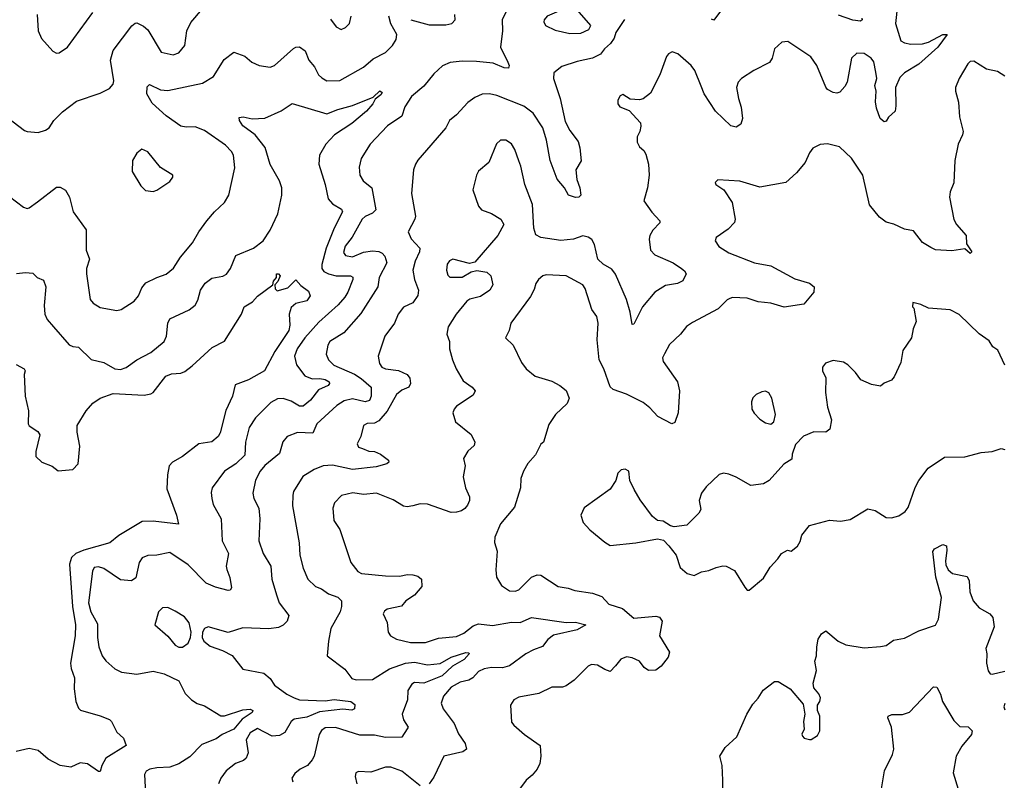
# Model space of a CAD drawing. Extents: x 2133489 to 2292442, y 756223 to 916462.
# Tile 267 of 463: x 2210934 to 2216322, y 877574 to 881736. Entities that reach past the tile are written whole.
import ezdxf

# ---------------------------------------------------------------- set-up
doc = ezdxf.new("R2010")
doc.units = 0

msp = doc.modelspace()

# ---------------------------------------------------------------- linework, layer by layer
at = {"layer": '0CON20XD'}
for points in [[(2213606.7, 881803.3), (2213573.6, 881735), (2213575.6, 881675), (2213565.6, 881585), (2213605.7, 881504.3), (2213612.2, 881485), (2213608.9, 881471.1), (2213585, 881472.9), (2213525, 881498.5), (2213433.3, 881506.7), (2213355, 881508.2), (2213288.9, 881501.1), (2213247.3, 881482.7), (2213199.8, 881440.2), (2213145, 881373.1), (2213078.1, 881315), (2213041.2, 881258.8), (2213025, 881208.6), (2212945.8, 881155), (2212851.4, 881055), (2212803.4, 880976.6), (2212791.7, 880928.3), (2212795.5, 880885.5), (2212814.3, 880855), (2212861.2, 880815), (2212881.9, 880695), (2212865, 880676.9), (2212825, 880659.6), (2212807.9, 880645), (2212753.5, 880546.5), (2212715, 880497.5), (2212705, 880462.5), (2212716, 880445), (2212755, 880438.2), (2212815, 880464.1), (2212865, 880471.6), (2212898.3, 880468.3), (2212917.8, 880457.8), (2212931.2, 880441.2), (2212942.3, 880405), (2212901.5, 880325), (2212892.9, 880275), (2212801.5, 880128.5), (2212707.4, 880022.6), (2212631.9, 879975), (2212620.9, 879955), (2212610.4, 879905), (2212623.5, 879875), (2212652.2, 879845), (2212766.4, 879796.4), (2212803.3, 879773.3), (2212857.5, 879725), (2212856.7, 879675), (2212848.3, 879651.7), (2212825, 879644.3), (2212755, 879661.8), (2212709.1, 879650.9), (2212668.9, 879625), (2212560, 879525), (2212537.3, 879472.7), (2212455, 879477.1), (2212398, 879455), (2212373.8, 879426.2), (2212355, 879362.5), (2212275, 879297.3), (2212250, 879265), (2212224.7, 879215.3), (2212210, 879145), (2212215.6, 879115), (2212243.4, 879063.4), (2212248.1, 879005), (2212242.2, 878885), (2212265.5, 878815), (2212308.1, 878745), (2212313.5, 878675), (2212338.5, 878588.5), (2212354.3, 878545), (2212405.8, 878475), (2212397.1, 878445), (2212375, 878421.9), (2212350.2, 878409.8), (2212297.8, 878402.2), (2212155, 878408.2), (2212075, 878382.2), (2211965, 878413.8), (2211946.1, 878403.9), (2211933.8, 878385), (2211932, 878355), (2211940.8, 878335), (2211977, 878307), (2212043.7, 878283.7), (2212096.8, 878256.8), (2212155, 878182), (2212269.7, 878159.7), (2212305, 878131.2), (2212328.8, 878095), (2212396.2, 878045), (2212436.7, 878025), (2212465, 878014.5), (2212605, 878009.5), (2212655, 878016.7), (2212745.4, 878005.4), (2212768.2, 877988.2), (2212766, 877964), (2212751.7, 877958.3), (2212702.4, 877962.4), (2212575, 877949.2), (2212505, 877919.2), (2212435, 877907.5), (2212419.7, 877895), (2212384.7, 877835.3), (2212355, 877818.2), (2212315, 877815.3), (2212235, 877856.7), (2212195, 877833.3), (2212173.8, 877795), (2212183.5, 877725), (2212172.9, 877695), (2212158.1, 877681.9), (2212115, 877665.4), (2212063.5, 877626.5), (2212034, 877586), (2212021.1, 877555)], [(2215736.9, 881815), (2215725.7, 881714.3), (2215755, 881620), (2215775, 881608.9), (2215811.2, 881601.2), (2215875, 881604), (2215906.4, 881613.6), (2215985, 881655.4), (2216008.8, 881655), (2215957.8, 881585), (2215855, 881492.5), (2215775, 881444.4), (2215750.2, 881419.8), (2215726.9, 881365), (2215728.8, 881265), (2215723.8, 881235), (2215688.3, 881201.7), (2215675, 881180), (2215665, 881177.5), (2215642.5, 881195), (2215622.4, 881252.4), (2215616.4, 881286.4), (2215620, 881345), (2215612.5, 881375), (2215624.4, 881415), (2215619.7, 881449.7), (2215607.8, 881505), (2215594, 881525), (2215555, 881551.4), (2215515, 881552.5), (2215485.8, 881525), (2215462, 881395), (2215449.7, 881370.3), (2215421.2, 881338.8), (2215405, 881334), (2215385, 881338), (2215355, 881353.8), (2215345, 881366.7), (2215295.7, 881485), (2215262.6, 881532.6), (2215137, 881617), (2215105, 881613.8), (2215065, 881576.7), (2215051.2, 881525), (2215037.5, 881502.5), (2214951.3, 881458.7), (2214883.8, 881415), (2214865, 881393.3), (2214857.1, 881365), (2214866.7, 881305), (2214882.7, 881257.3), (2214890, 881195), (2214880, 881165), (2214855, 881148), (2214825, 881156), (2214740.8, 881235), (2214679.5, 881329.5), (2214662.2, 881372.2), (2214627.8, 881457.8), (2214609.2, 881485), (2214535, 881548.8), (2214505, 881560), (2214485, 881550), (2214474, 881535), (2214437.5, 881435), (2214385, 881333.3), (2214345, 881303.3), (2214325, 881297.5), (2214275, 881301.2), (2214233.9, 881326.1), (2214220.5, 881319.5), (2214206.7, 881295), (2214207.5, 881275), (2214218.3, 881258.3), (2214269.2, 881239.2), (2214331.2, 881171.2), (2214333.6, 881153.6), (2214328, 881125), (2214312.5, 881095), (2214312.5, 881065), (2214325, 881040), (2214349.5, 881019.5), (2214360.5, 881000.5), (2214375.6, 880945), (2214379.1, 880885), (2214370, 880815), (2214348.8, 880745), (2214392.6, 880682.6), (2214436, 880635), (2214436, 880625), (2214399.2, 880585), (2214382.5, 880555), (2214379.2, 880535), (2214385.7, 880475), (2214409.1, 880449.1), (2214510, 880405), (2214555, 880374.4), (2214571.8, 880361.8), (2214581.4, 880345), (2214562.3, 880307.7), (2214532.7, 880292.7), (2214468.3, 880281.7), (2214410, 880245), (2214342, 880165), (2214295, 880070), (2214285, 880067.5), (2214275.4, 880135), (2214255.3, 880205), (2214195, 880344), (2214175, 880370), (2214127.6, 880397.6), (2214097.3, 880425), (2214080, 880505), (2214065, 880532.9), (2214045, 880545.6), (2214015, 880552.9), (2213965.3, 880534.7), (2213895, 880528.2), (2213785, 880543.5), (2213758.5, 880558.5), (2213746.5, 880595), (2213740.8, 880725), (2213698.9, 880835), (2213677.1, 880935), (2213664.5, 880964.5), (2213644.3, 881025), (2213625, 881056), (2213595, 881076), (2213565, 881076.2), (2213543.2, 881056.8), (2213502, 880955), (2213445, 880906.7), (2213434, 880885), (2213414, 880805), (2213444, 880715), (2213461.2, 880695), (2213515.4, 880675.4), (2213566.2, 880645), (2213583.3, 880615), (2213550.8, 880555), (2213425, 880409.4), (2213395, 880401.1), (2213305, 880425.5), (2213285, 880416.9), (2213272.7, 880397.3), (2213269.6, 880365), (2213277.3, 880337.3), (2213286.8, 880326.8), (2213355, 880326.8), (2213405, 880356), (2213435.8, 880364.2), (2213490, 880355), (2213512.9, 880335), (2213523.1, 880285), (2213506.9, 880255), (2213455, 880221.1), (2213397.3, 880207.3), (2213380, 880195), (2213321.5, 880125), (2213278.6, 880055), (2213270.8, 880015), (2213285.6, 879975.6), (2213286.7, 879935), (2213301.4, 879875), (2213323.1, 879825), (2213360.5, 879760.5), (2213410, 879725), (2213425.8, 879705), (2213415, 879682), (2213325, 879621.4), (2213310.6, 879605), (2213304.2, 879585), (2213319.4, 879535), (2213405, 879465.8), (2213424.3, 879425), (2213420, 879405), (2213385.7, 879375), (2213363.1, 879335), (2213372, 879295), (2213360, 879235), (2213373.3, 879175), (2213396, 879125), (2213395.8, 879105), (2213385, 879078.8), (2213369.3, 879060.7), (2213351.9, 879048.1), (2213325, 879040.6), (2213295, 879040), (2213165, 879085.6), (2213125, 879087.5), (2213084.5, 879075.5), (2213055, 879070.6), (2213035, 879074.3), (2212977.9, 879107.9), (2212885.8, 879144.2), (2212815, 879137.8), (2212756.4, 879146.4), (2212695, 879132.9), (2212657, 879093), (2212646.8, 879063.2), (2212652.9, 878995), (2212685, 878946.7), (2212745.5, 878765.5), (2212785, 878717.1), (2212805, 878705.7), (2212935, 878692.9), (2213015, 878690), (2213055, 878699.2), (2213085, 878698), (2213111.7, 878691.7), (2213133.3, 878675), (2213133.8, 878635), (2213095, 878586.7), (2213046.7, 878555), (2213024.1, 878525.9), (2212945, 878510), (2212930.5, 878499.5), (2212923.3, 878485), (2212945, 878437.5), (2212950.8, 878385), (2212962.5, 878365), (2212996.2, 878346.2), (2213071.8, 878328.2), (2213155, 878327.1), (2213225, 878350.9), (2213325, 878361.4), (2213365, 878378.2), (2213415, 878418.2), (2213445, 878430), (2213521.3, 878421.3), (2213625, 878438.5), (2213672.2, 878437.8), (2213735, 878464.4), (2213925, 878438), (2213975, 878439.3), (2214032.5, 878425), (2213985, 878396.8), (2213855, 878367.5), (2213824.5, 878345), (2213794.7, 878305.3), (2213745, 878287.8), (2213703.3, 878265), (2213615, 878200), (2213575, 878188.7), (2213515, 878190.9), (2213475, 878184.6), (2213445, 878168.9), (2213414.2, 878135), (2213392.5, 878122.5), (2213345, 878110.4), (2213295.8, 878084.2), (2213252.7, 878035), (2213240.8, 877995), (2213250.9, 877965), (2213310.9, 877885), (2213335, 877828), (2213371.9, 877775), (2213379.2, 877745), (2213359.6, 877730.4), (2213254.4, 877705.6), (2213199.5, 877590.5), (2213174, 877555)], [(2210836.7, 881225), (2210960.3, 881130.3), (2210975, 881124), (2211035, 881118.8), (2211075, 881130.8), (2211095.5, 881144.5), (2211120.8, 881185), (2211167.4, 881232.6), (2211245, 881290), (2211375, 881334), (2211425, 881358.8), (2211445, 881383.3), (2211448.3, 881401.7), (2211431.5, 881515), (2211445, 881568), (2211547.3, 881702.7), (2211565, 881717.1), (2211575, 881718.1), (2211610.9, 881700.9), (2211635, 881680), (2211708.8, 881558.8), (2211773.8, 881543.8), (2211805, 881554.4), (2211836.9, 881595), (2211848.9, 881675), (2211869.8, 881720.2), (2211934, 881796)], [(2211030, 881765), (2211034.4, 881675), (2211053.4, 881633.4), (2211115, 881563.3), (2211135, 881553.3), (2211150, 881555), (2211195, 881586.2), (2211333.9, 881776.1)], [(2212328, 881485), (2212432.4, 881577.6), (2212445, 881585.7), (2212465, 881587.1), (2212495.6, 881565), (2212515.6, 881515), (2212547.4, 881477.4), (2212568.6, 881435), (2212587.2, 881417.2), (2212615, 881401.4), (2212685, 881402.5), (2212815, 881475.6), (2212868.3, 881521.7), (2212935, 881556.9), (2212973.1, 881595), (2212993.3, 881626.7), (2212998.1, 881655), (2212964.2, 881714.2), (2212954.4, 881755.6)], [(2212635, 881738), (2212665, 881696), (2212693.2, 881683.2), (2212717.6, 881692.4), (2212738.6, 881715), (2212747.8, 881755)], [(2213075, 881736), (2213175, 881708.7), (2213265, 881707.7), (2213298, 881715), (2213316.4, 881735), (2213315.5, 881765)], [(2213945, 881660), (2214005, 881662), (2214048.3, 881681.7), (2214058.8, 881705), (2213997.5, 881775), (2213966.1, 881793.9), (2213934.2, 881795.8), (2213885, 881782.9), (2213820, 881755), (2213804, 881735), (2213802, 881725), (2213812, 881705), (2213865, 881678.6), (2213945, 881660)], [(2214775, 881790), (2214733, 881733), (2214719.5, 881739.5)], [(2215541.9, 881745), (2215544, 881735), (2215535, 881727.5), (2215493, 881733), (2215415, 881761.4)], [(2214243.2, 881736.8), (2214196.7, 881665), (2214186.7, 881635), (2214167.5, 881605), (2214133.6, 881576.4), (2214112.3, 881547.7), (2214067.5, 881525), (2213985, 881508.1), (2213900.4, 881479.6), (2213857.1, 881445), (2213854.5, 881415), (2213890.9, 881305), (2213919.1, 881179.1), (2213945, 881130), (2213989.2, 881069.2), (2213999.4, 881035), (2214006, 880964), (2213976.7, 880915), (2213982, 880862), (2214000, 880815), (2214004.1, 880775.9), (2213994.4, 880765.6), (2213975, 880762.7), (2213936.7, 880775), (2213915.8, 880815.8), (2213875, 880863.8), (2213836.4, 880965), (2213816.5, 881076.5), (2213797.1, 881145), (2213744.4, 881225), (2213693.4, 881263.4), (2213545, 881321.5), (2213505, 881330.5), (2213465, 881327.8), (2213425, 881310.6), (2213386.3, 881283.7), (2213324.5, 881215.5), (2213286.4, 881183.6), (2213265, 881144), (2213112.9, 880967.1), (2213100, 880945), (2213088.5, 880915), (2213078.2, 880785), (2213099.1, 880660.9), (2213096.4, 880645), (2213060.5, 880575), (2213076.6, 880536.6), (2213123.3, 880485), (2213121.2, 880465), (2213097.9, 880415), (2213085.4, 880365), (2213093.5, 880313.5), (2213115.5, 880255), (2213112.5, 880227.5), (2213085, 880186), (2213035, 880162), (2213004.4, 880125), (2212985.6, 880075), (2212932.9, 880005), (2212895.7, 879895), (2212903.3, 879855), (2212915.7, 879835), (2212935, 879824.7), (2213005.9, 879815.9), (2213053.8, 879795), (2213069.4, 879775), (2213073.1, 879745), (2213064, 879725), (2213025, 879709.5), (2212995.3, 879684.7), (2212945.4, 879594.6), (2212898.6, 879541.4), (2212875, 879527.9), (2212835, 879526.4), (2212815.8, 879515), (2212801.4, 879455), (2212780, 879415), (2212787.5, 879397.5), (2212808.9, 879388.9), (2212845, 879375.6), (2212875, 879372.7), (2212908.3, 879358.2), (2212952, 879325), (2212953.8, 879315), (2212943.3, 879305), (2212885, 879289.3), (2212755.3, 879275.3), (2212645, 879298.6), (2212595, 879294.1), (2212544.7, 879275.3), (2212483.4, 879236.6), (2212433.1, 879155), (2212427.8, 879135), (2212426.2, 879075), (2212462.4, 878872.4), (2212467.1, 878805), (2212485.8, 878735), (2212511.2, 878675), (2212553.4, 878633.4), (2212585, 878620.8), (2212623.8, 878595), (2212675, 878575.7), (2212695.7, 878555), (2212695.6, 878525.6), (2212687.1, 878495), (2212636.7, 878405), (2212624.2, 878335), (2212616.7, 878255), (2212712.6, 878182.6), (2212751.2, 878131.2), (2212775, 878123.8), (2212865, 878124.6), (2212956.8, 878183.2), (2213045, 878214.7), (2213095, 878220), (2213165, 878206.2), (2213235, 878212.3), (2213295, 878247.7), (2213375, 878273.8), (2213392, 878272), (2213394.3, 878265), (2213365.3, 878235), (2213302.1, 878197.9), (2213245, 878144.6), (2213145, 878106.2), (2213095, 878108.1), (2213080.5, 878099.5), (2213057.1, 878065), (2213056.9, 878015), (2213027.1, 877935), (2213033.3, 877905), (2213058.8, 877865), (2213053.8, 877855), (2213025, 877810), (2212935, 877808.5), (2212875, 877820.7), (2212795, 877820.4), (2212662.4, 877862.4), (2212605, 877861.1), (2212585, 877845.5), (2212572.8, 877825), (2212544.6, 877705.4), (2212535, 877686), (2212508, 877655), (2212468.8, 877635), (2212438.8, 877611.2), (2212423.8, 877585), (2212428.8, 877565)], [(2210878.8, 880768.8), (2210955, 880710), (2210975, 880703.3), (2210985, 880706.7), (2211031.4, 880738.6), (2211135, 880818.8), (2211155, 880820), (2211185, 880802.5), (2211206.2, 880765), (2211226, 880685), (2211296.8, 880586.8), (2211296.9, 880475), (2211316.7, 880425), (2211300, 880375), (2211298.6, 880345), (2211319.2, 880205), (2211335.5, 880185.5), (2211375, 880160.8), (2211465, 880144.2), (2211489.7, 880150.3), (2211561.2, 880195), (2211584, 880225), (2211601.7, 880268.3), (2211625, 880296.2), (2211684.1, 880325.9), (2211735, 880343.3), (2211775, 880376), (2211813.9, 880436.1), (2211880, 880515), (2211914.3, 880575.7), (2211958, 880635), (2212000, 880685), (2212053.8, 880735), (2212078, 880775), (2212111.4, 880925), (2212103.1, 880995), (2212093.3, 881015), (2212059.6, 881049.6), (2211945, 881130.4), (2211895, 881149.6), (2211845, 881147.1), (2211815, 881153.6), (2211735, 881210.5), (2211658.3, 881278.3), (2211630, 881330), (2211631.7, 881368.3), (2211645, 881382), (2211705, 881352.5), (2211745, 881349.1), (2211935, 881388.9), (2211995, 881424.2), (2212052.6, 881517.4), (2212105, 881558), (2212165, 881535.5), (2212204, 881504), (2212245, 881485.6), (2212305, 881475.8), (2212328, 881485)], [(2216325, 881427.5), (2216285, 881452), (2216225, 881464.4), (2216155, 881509.2), (2216135, 881507.5), (2216122, 881495), (2216074.2, 881415), (2216054.2, 881365), (2216054.2, 881345), (2216070.8, 881285), (2216075.8, 881205), (2216097.5, 881125), (2216094, 881105), (2216068.8, 881055), (2216051.4, 880965), (2216046.1, 880843.9), (2216026.1, 880793.9), (2216022, 880765), (2216045, 880642.5), (2216061.2, 880615), (2216113.3, 880555), (2216115, 880510), (2216143.3, 880465), (2216135, 880456.7), (2216105, 880482), (2216035, 880470.8), (2215945, 880477.1), (2215919.1, 880489.1), (2215875, 880516), (2215825, 880580.8), (2215775, 880589.2), (2215716.9, 880616.9), (2215675, 880627.1), (2215638.6, 880655), (2215583.3, 880723.3), (2215546.9, 880885), (2215485, 880978.8), (2215419.7, 881039.7), (2215355, 881056.2), (2215315, 881053.8), (2215275, 881032.5), (2215255, 881006.7), (2215232, 880955), (2215185, 880897.5), (2215126.7, 880845), (2214985, 880818.9), (2214875, 880852.9), (2214755, 880860), (2214740, 880845), (2214742.5, 880835), (2214787.5, 880805), (2214832, 880735), (2214850, 880645), (2214845, 880626.7), (2214810.3, 880589.7), (2214745, 880543.3), (2214738.8, 880525), (2214760, 880495), (2214815, 880460.6), (2214955, 880404.6), (2215045, 880389.5), (2215175, 880317.1), (2215256.7, 880295), (2215281.2, 880275), (2215280, 880245), (2215225, 880180), (2215116.5, 880163.5), (2215045, 880184.4), (2214975, 880192.5), (2214915, 880211.4), (2214835, 880215.5), (2214819.1, 880210.9), (2214805, 880203.8), (2214756.6, 880153.4), (2214615, 880079.2), (2214583.6, 880056.4), (2214550.8, 880015), (2214490.6, 879959.4), (2214462, 879908), (2214450.8, 879885), (2214455.7, 879865.7), (2214533.8, 879755), (2214544, 879705), (2214536.9, 879585), (2214518.3, 879531.7), (2214502.5, 879525), (2214425.4, 879565.4), (2214382.6, 879612.6), (2214345, 879640.6), (2214255, 879686.5), (2214182.1, 879712.1), (2214165, 879726.7), (2214130, 879825), (2214104.5, 879875), (2214093.1, 879985), (2214099.4, 880075), (2214092.5, 880112.5), (2214065, 880150), (2214027.5, 880265), (2214015, 880285.6), (2213924.5, 880334.5), (2213815, 880339.2), (2213795.8, 880334.2), (2213773.8, 880315), (2213758.3, 880291.7), (2213749.2, 880259.2), (2213729.2, 880220.8), (2213621.2, 880075), (2213612, 880035), (2213592.5, 879995), (2213634.1, 879954.1), (2213680.3, 879860.3), (2213705.6, 879825.6), (2213755, 879784.4), (2213845, 879757.8), (2213890, 879735), (2213925, 879707.5), (2213940, 879665), (2213930, 879635), (2213866.7, 879575), (2213829.5, 879520.5), (2213800, 879425), (2213785, 879412.5), (2213756.2, 879355), (2213715, 879308), (2213690, 879265), (2213677.1, 879225), (2213674.3, 879175), (2213640.9, 879069.1), (2213565, 878978), (2213533.1, 878905), (2213531.9, 878875), (2213547.4, 878827.4), (2213539.4, 878725), (2213542.9, 878685), (2213570, 878640), (2213615, 878610), (2213645, 878608.1), (2213665, 878616.9), (2213735, 878685.6), (2213765, 878697.8), (2213785, 878696.7), (2213880, 878635), (2213935, 878625.6), (2213971.7, 878611.7), (2214068.7, 878598.7), (2214119.5, 878579.5), (2214157.7, 878537.7), (2214233.4, 878513.4), (2214295, 878461.4), (2214415, 878471.2), (2214435, 878466.7), (2214448.8, 878445), (2214435.8, 878365), (2214489.2, 878275), (2214482.4, 878247.6), (2214445, 878197.5), (2214415, 878175.7), (2214375, 878174.3), (2214351.3, 878191.3), (2214325, 878225.6), (2214285, 878244.5), (2214255, 878249.6), (2214222.6, 878237.4), (2214195, 878200), (2214165, 878170), (2214135, 878179.2), (2214095, 878204), (2214062.7, 878207.3), (2214045, 878198.8), (2213968.8, 878121.2), (2213925, 878091.2), (2213905, 878084), (2213845, 878083.8), (2213775, 878048.8), (2213665, 878028), (2213637.5, 878015), (2213620, 877985), (2213625, 877892.5), (2213637.5, 877875), (2213696.7, 877825), (2213782.5, 877765), (2213786.4, 877706.4), (2213780, 877665), (2213766.2, 877635), (2213738.7, 877601.3), (2213706.2, 877575), (2213668.8, 877525)], [(2211119.2, 880055), (2211205, 879957.5), (2211225, 879947.1), (2211255, 879944.2), (2211325.8, 879875.8), (2211395, 879860), (2211455, 879824.5), (2211485, 879822.5), (2211517.4, 879832.6), (2211575, 879874.5), (2211650.8, 879915), (2211724.5, 879975.5), (2211738.1, 880005), (2211744.5, 880075), (2211755, 880099.2), (2211861.9, 880148.1), (2211895, 880173.1), (2211909.5, 880200.5), (2211923.8, 880255), (2211948.1, 880295), (2211985, 880322.2), (2212045, 880332.5), (2212065, 880344.2), (2212088.1, 880375), (2212116.2, 880445), (2212213.8, 880486.2), (2212266.2, 880525), (2212305, 880583.8), (2212346.8, 880673.2), (2212367.7, 880775), (2212367.5, 880815), (2212355.9, 880855), (2212305, 880942.9), (2212277.4, 881037.4), (2212223.3, 881105), (2212155.6, 881155), (2212136.7, 881185), (2212135, 881200), (2212156.1, 881203.9), (2212206.8, 881193.2), (2212275, 881197.1), (2212365, 881236.9), (2212425, 881278.1), (2212615, 881220.4), (2212675, 881245.3), (2212755, 881266.5), (2212868.3, 881311.7), (2212905, 881346.7), (2212916.7, 881336.7), (2212910.8, 881325), (2212878.8, 881301.2), (2212865.5, 881275), (2212831.8, 881235), (2212752.3, 881167.7), (2212656.5, 881105), (2212609.5, 881055), (2212573.6, 880995), (2212570.9, 880945), (2212606.2, 880835), (2212622.7, 880755), (2212645, 880728.5), (2212695, 880700), (2212701.2, 880685), (2212655.2, 880594.8), (2212611.7, 880485), (2212587, 880397), (2212587.1, 880375), (2212597.8, 880357.8), (2212622.9, 880345), (2212665, 880335.2), (2212744.6, 880334.6), (2212756.8, 880326.8), (2212757.5, 880315), (2212730.3, 880245), (2212713.1, 880216.9), (2212677.5, 880175), (2212570.1, 880079.9), (2212495, 879995.4), (2212451.6, 879935), (2212438, 879895), (2212448, 879848), (2212495, 879787.5), (2212535, 879770), (2212577, 879773), (2212605, 879767.9), (2212627.8, 879755), (2212629.5, 879745), (2212621.1, 879735), (2212568.8, 879711.2), (2212525, 879654.6), (2212485, 879621.8), (2212465, 879620.5), (2212418.8, 879648.8), (2212375, 879663.6), (2212345, 879661.5), (2212308.7, 879641.3), (2212223.4, 879556.6), (2212190.4, 879505), (2212170.4, 879425), (2212166.2, 879353.8), (2212116.7, 879305), (2212055.4, 879265), (2211987.8, 879175), (2211981.4, 879148.6), (2211984.6, 879115), (2211993, 879083), (2212036.7, 879005), (2212041.9, 878885), (2212076.9, 878815), (2212064.3, 878745.7), (2212068.1, 878728.1), (2212084.3, 878684.3), (2212092.5, 878627.5), (2212086.2, 878615), (2212075, 878613.3), (2212005, 878631.4), (2211955, 878652.9), (2211855, 878753.1), (2211755, 878820), (2211685, 878805.6), (2211635, 878803.5), (2211605, 878791.9), (2211587.5, 878765), (2211568.9, 878681.1), (2211545, 878664.4), (2211485, 878670.4), (2211395, 878733.6), (2211365, 878742.2), (2211342.1, 878737.9), (2211332.2, 878717.8), (2211310.8, 878545), (2211323.6, 878495), (2211359.6, 878429.6), (2211359.4, 878355), (2211367.3, 878305), (2211384.6, 878255), (2211405, 878227.5), (2211455, 878183.5), (2211491.2, 878165), (2211575, 878154.6), (2211665, 878170.5), (2211725, 878156.5), (2211805, 878117.5), (2211839.1, 878049.1), (2211873.9, 878013.9), (2211904.7, 877994.7), (2211945, 877980.5), (2212035, 877927.1), (2212055, 877926.7), (2212155, 877960.3), (2212195, 877963.5), (2212210, 877955), (2212206.5, 877945), (2212152.1, 877907.9), (2212105, 877854.2), (2212042.3, 877825), (2212008.4, 877801.6), (2211930.9, 877769.1), (2211865, 877702.2), (2211805, 877664.6), (2211755, 877645.5), (2211685, 877642.1), (2211645.5, 877634.5), (2211625.6, 877624.4), (2211617.1, 877605), (2211623.6, 877465)], [(2211665, 880796.7), (2211685, 880803.3), (2211755, 880850), (2211772.5, 880875), (2211772.5, 880885), (2211705, 880926.7), (2211635, 881012.5), (2211603, 881027), (2211574.2, 881005.8), (2211551.2, 880965), (2211548.8, 880905), (2211596.4, 880826.4), (2211621.7, 880801.7), (2211665, 880796.7)], [(2210917, 880347), (2210965, 880352.5), (2211005, 880348.8), (2211030, 880325), (2211065, 880310), (2211077.3, 880275), (2211068.3, 880171.7), (2211071.5, 880125), (2211085, 880096), (2211119.2, 880055)], [(2210915, 879850), (2210957.5, 879825), (2210963.3, 879815), (2210958, 879795), (2210963.3, 879675), (2210982, 879595), (2210980, 879525), (2210985, 879513.8), (2211032.7, 879482.7), (2211043.8, 879465), (2211022.7, 879372.7), (2211022, 879345), (2211055, 879314), (2211112.5, 879292.5), (2211145, 879267.5), (2211225, 879274.2), (2211254.3, 879305), (2211262.1, 879402.1), (2211248.9, 879478.9), (2211249.1, 879515), (2211297.9, 879595), (2211335, 879637.9), (2211375, 879664.5), (2211445, 879691.2), (2211615, 879681.5), (2211651.7, 879688.3), (2211665, 879696.7), (2211733.8, 879785), (2211765, 879798.7), (2211815, 879802.1), (2211838.3, 879811.7), (2211878.5, 879841.5), (2211987.6, 879942.4), (2212054, 879976), (2212148, 880125), (2212162.5, 880165), (2212207.5, 880192.5), (2212235, 880223.3), (2212320, 880285), (2212322.5, 880305), (2212340, 880325), (2212340, 880345), (2212350, 880345), (2212360, 880335), (2212347, 880303), (2212330, 880285), (2212332.5, 880262.5), (2212342.5, 880252.5), (2212400.7, 880269.3), (2212445, 880312.5), (2212472.1, 880282.1), (2212515, 880251.2), (2212524, 880225), (2212505, 880198), (2212445, 880183.8), (2212419.1, 880160.9), (2212409.4, 880125), (2212412.2, 880065), (2212407.3, 880035), (2212330, 879920), (2212274.3, 879815), (2212185.8, 879765), (2212112.5, 879737.5), (2212097.9, 879675), (2212062.4, 879597.6), (2212031.1, 879475), (2212020, 879455), (2211985, 879425.8), (2211915, 879414.5), (2211825, 879346.2), (2211769.2, 879315), (2211751.4, 879295), (2211742.2, 879245), (2211739.3, 879169.3), (2211791.9, 879025), (2211803.8, 878976.2), (2211665, 878992.5), (2211605, 878989.2), (2211476.6, 878913.4), (2211426.5, 878873.5), (2211285, 878833.8), (2211241.1, 878815), (2211216.8, 878793.2), (2211206.5, 878756.5), (2211222.5, 878525), (2211239.3, 878425), (2211238.2, 878365), (2211211.9, 878215), (2211215.7, 878185), (2211234.4, 878135), (2211231.4, 878075), (2211241.4, 878005), (2211255, 877968.8), (2211267.2, 877957.2), (2211375, 877926.9), (2211425.6, 877905.6), (2211436.2, 877895), (2211465, 877836.7), (2211501.2, 877805), (2211516.7, 877765), (2211405.6, 877695), (2211383.8, 877655), (2211375, 877622.5), (2211365, 877622.5), (2211305, 877664.5), (2211265, 877669.4), (2211214.3, 877645.7), (2211154.5, 877654.5), (2211090.3, 877690.3), (2211035, 877736), (2210985, 877748.1), (2210915, 877731.2)], [(2216324.4, 879845), (2216287.1, 879927.1), (2216258.8, 879945), (2216238.7, 879978.7), (2216185, 880016.7), (2216075, 880123.3), (2216025, 880148.8), (2215907, 880157), (2215865, 880177.5), (2215821.7, 880188.3), (2215820, 880165), (2215827, 880157), (2215840, 880085), (2215823.3, 880045), (2215813.8, 879995), (2215767.5, 879925), (2215755, 879860), (2215718.3, 879781.7), (2215705, 879762.5), (2215665, 879746.2), (2215645, 879730), (2215595, 879738.8), (2215537.5, 879765), (2215506.7, 879805), (2215465, 879846.7), (2215441.7, 879861.7), (2215385, 879871.2), (2215342.7, 879857.3), (2215326.2, 879835), (2215326.2, 879815), (2215346.1, 879776.1), (2215343.9, 879696.1), (2215354.2, 879615), (2215376.1, 879546.1), (2215366.7, 879495), (2215345, 879478.8), (2215278.8, 879481.2), (2215222.7, 879457.3), (2215179.3, 879410.7), (2215160.7, 879359.3), (2215158.3, 879331.7), (2215116.1, 879303.9), (2215035.9, 879214.1), (2215005, 879196.7), (2214935, 879187.5), (2214855, 879233.3), (2214815, 879248.8), (2214785, 879253.8), (2214762.3, 879247.7), (2214690.5, 879179.5), (2214664, 879145), (2214652.5, 879105), (2214661.4, 879055), (2214650.8, 879035), (2214585, 878969.2), (2214515, 878961.2), (2214496.1, 878966.1), (2214455, 878991.2), (2214425, 878996.2), (2214397.3, 879017.3), (2214329.1, 879109.1), (2214295.8, 879165.8), (2214273.3, 879215), (2214267.5, 879265), (2214246.4, 879276.4), (2214225, 879272.5), (2214207.5, 879255), (2214196.7, 879215), (2214165, 879166.7), (2214023.3, 879065), (2214003.8, 879025), (2214016.7, 878985), (2214054.4, 878944.4), (2214135, 878876.2), (2214165, 878858.8), (2214305, 878872.9), (2214425, 878895.8), (2214457, 878887), (2214487, 878857), (2214525.8, 878805), (2214547.7, 878737.7), (2214585.8, 878705.8), (2214625, 878694), (2214665.7, 878714.3), (2214705, 878722), (2214745, 878738.8), (2214782.3, 878747.7), (2214800, 878745), (2214845, 878722.5), (2214901.2, 878631.2), (2214914, 878614), (2214925, 878613.8), (2215005, 878680), (2215040, 878740), (2215083.3, 878785), (2215103.3, 878815), (2215135, 878832.5), (2215155, 878827.5), (2215190, 878855), (2215205, 878880), (2215213.3, 878915), (2215255, 878968.8), (2215365, 878997.5), (2215425, 878992), (2215478.3, 879001.7), (2215575, 879060), (2215615, 879050), (2215675, 879012), (2215705, 879010.8), (2215745, 879020.8), (2215778.8, 879045), (2215795, 879066.7), (2215833.4, 879176.6), (2215855, 879213.8), (2215905, 879281.2), (2215995, 879342), (2216105, 879344.4), (2216195, 879367.1), (2216255, 879372.5), (2216305, 879390), (2216325, 879384.2)], [(2215045, 879522.5), (2215060, 879535), (2215070, 879575), (2215050, 879665), (2215033.6, 879693.6), (2215015, 879702.5), (2214995, 879700), (2214964.2, 879685.8), (2214945, 879667.5), (2214938.8, 879645), (2214941.2, 879605), (2214952.7, 879582.7), (2214985, 879550), (2215015, 879530), (2215045, 879522.5)], [(2214780, 877485), (2214782.5, 877575), (2214777.1, 877655), (2214764.3, 877705), (2214795, 877754), (2214858.9, 877811.1), (2214913.7, 877936.3), (2214945, 877990.8), (2214975, 878022.5), (2215002.7, 878067.3), (2215065, 878113.8), (2215083.9, 878113.9), (2215150, 878075), (2215220.7, 877990.7), (2215231.2, 877935), (2215223.3, 877895), (2215226.7, 877853.3), (2215213.9, 877826.1), (2215216.7, 877815), (2215227.5, 877805), (2215255, 877797.5), (2215265, 877797.5), (2215300.5, 877819.5), (2215313.3, 877845), (2215313.3, 877925), (2215300, 877955), (2215300, 877985), (2215313.3, 878005), (2215316.7, 878025), (2215307.3, 878047.3), (2215280.5, 878080.5), (2215276.2, 878105), (2215294, 878175), (2215285.8, 878225), (2215294, 878255), (2215295.8, 878305), (2215304.2, 878345.8), (2215321.2, 878375), (2215345, 878391.2), (2215412, 878335), (2215455.6, 878315.6), (2215555, 878299.2), (2215644.2, 878305.8), (2215675, 878310.8), (2215715, 878340), (2215775, 878352), (2215855, 878391.2), (2215945, 878422.5), (2215961.2, 878455), (2215978.5, 878575), (2215947.3, 878685), (2215930, 878825), (2215939.5, 878840.5), (2215985, 878863.3), (2216005, 878857.5), (2216008.3, 878831.7), (2216000, 878775), (2216002.1, 878752.1), (2216013.8, 878725), (2216037.5, 878705), (2216119.5, 878689.5), (2216130, 878665), (2216133.1, 878605), (2216151.9, 878555), (2216185, 878517.1), (2216242, 878485), (2216259.2, 878465), (2216265.5, 878414.5), (2216220, 878295), (2216225.6, 878265), (2216224.3, 878214.3), (2216233, 878173), (2216245, 878156.7), (2216255, 878153.8), (2216325, 878171.2)], [(2211825, 878302.3), (2211855.3, 878324.7), (2211868.6, 878355), (2211872, 878385), (2211861.2, 878435), (2211835, 878468), (2211785, 878500), (2211745, 878518.6), (2211715, 878517.1), (2211694.3, 878495), (2211672.5, 878425), (2211745, 878363.1), (2211785, 878313.6), (2211805, 878302.5), (2211825, 878302.3)], [(2215644.3, 877495), (2215666, 877625), (2215710, 877715), (2215718, 877745), (2215704.4, 877865), (2215684.1, 877915.9), (2215686.7, 877925), (2215705.6, 877934.4), (2215765, 877933.1), (2215803.7, 877946.3), (2215933.8, 878085), (2215953.3, 878083.3), (2215973.3, 878045), (2215983.8, 878005), (2216045, 877901.2), (2216078.8, 877868.8), (2216125, 877865.8), (2216145.8, 877845), (2216142.5, 877825), (2216088.6, 877761.4), (2216058.9, 877705), (2216042, 877615), (2216068.8, 877525)], [(2216325, 877993.8), (2216318.6, 877975), (2216325, 877960)], [(2213125, 877544.2), (2213025, 877623.5), (2212965, 877646.4), (2212935, 877646.4), (2212855, 877617.5), (2212788.8, 877621.2), (2212773.8, 877615), (2212769.2, 877595), (2212778, 877555)]]:
    msp.add_lwpolyline(points, dxfattribs=at)

doc.saveas('drawing.dxf')
